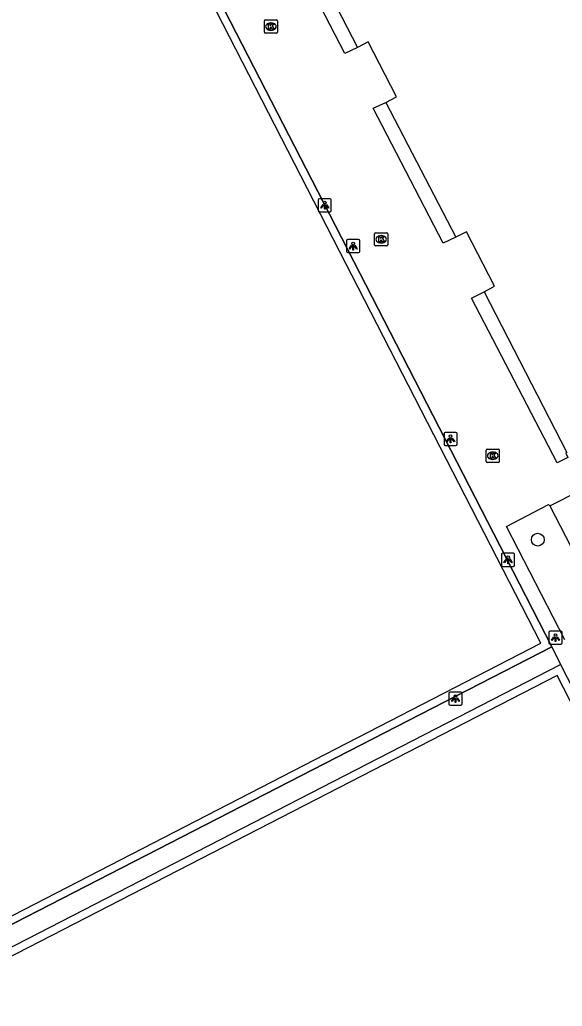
# Model space of a CAD drawing. Extents: x 158838 to 160074, y 386376 to 387776.
# Drawn here: x 159575.9 to 159617.1, y 387439.9 to 387514.8 of the extents above; entities that cross this region are included whole.
import ezdxf

# ---------------------------------------------------------------- set-up
doc = ezdxf.new("R2010")
doc.units = 0
for name, color, linetype in [('IMGEO_Boom', 7, 'Continuous'), ('IMGEO_Groenvoorziening', 7, 'Continuous'), ('IMGEO_Hek', 7, 'Continuous'), ('IMGEO_Kolk', 7, 'Continuous'), ('IMGEO_Lichtpunt', 7, 'Continuous'), ('IMGEO_Pand', 7, 'Continuous'), ('IMGEO_Rijbaan_lokaal_open', 7, 'Continuous'), ('IMGEO_Voetpad_open', 7, 'Continuous')]:
    doc.layers.add(name, color=color, linetype=linetype)

msp = doc.modelspace()

# ---------------------------------------------------------------- linework, layer by layer
at = {"layer": 'IMGEO_Boom'}
msp.add_circle((159615.28, 387475.291), 0.489, dxfattribs=at)
at = {"layer": 'IMGEO_Groenvoorziening'}
for points in [[(159598.772, 387500), (159570.543, 387554.916), (159518.951, 387528.406), (159533.555, 387500), (159563.94, 387440.9), (159615.515, 387467.428), (159598.772, 387500)], [(159616.748, 387464.989), (159565.185, 387438.483), (159610.17, 387350.984), (159661.731, 387377.497), (159616.748, 387464.989)]]:
    msp.add_lwpolyline(points, dxfattribs=at)
at = {"layer": 'IMGEO_Hek'}
for points in [[(159611.915, 387475.776), (159599.454, 387500), (159586.615, 387524.959)], [(159616.342, 387467.171), (159611.915, 387475.776)], [(159563.695, 387440.125), (159616.342, 387467.171)], [(159564.385, 387438.762), (159617.013, 387465.815)], [(159617.013, 387465.815), (159627.454, 387445.487)]]:
    msp.add_lwpolyline(points, dxfattribs=at)
at = {"layer": 'IMGEO_Kolk'}
for p, q in [((159594.579, 387514.746), (159595.431, 387514.746)), ((159594.504, 387513.82), (159594.504, 387514.672)), ((159594.992, 387514.526), (159595.017, 387514.526)), ((159595.505, 387514.672), (159595.505, 387513.82)), ((159595.431, 387513.746), (159594.579, 387513.746)), ((159595.015, 387513.966), (159594.99, 387513.966)), ((159602.883, 387497.67), (159602.883, 387498.522)), ((159602.958, 387498.596), (159603.81, 387498.596)), ((159603.371, 387498.376), (159603.396, 387498.376)), ((159603.884, 387498.522), (159603.884, 387497.67)), ((159603.81, 387497.596), (159602.958, 387497.596)), ((159603.394, 387497.816), (159603.369, 387497.816)), ((159611.358, 387481.238), (159611.358, 387482.09)), ((159611.433, 387482.164), (159612.285, 387482.164)), ((159611.846, 387481.944), (159611.871, 387481.944)), ((159612.359, 387482.09), (159612.359, 387481.238)), ((159612.285, 387481.164), (159611.433, 387481.164)), ((159611.869, 387481.384), (159611.844, 387481.384))]:
    msp.add_line(p, q, dxfattribs=at)
for points in [[(159594.579, 387514.746), (159595.431, 387514.746)], [(159594.504, 387513.82), (159594.504, 387514.672)], [(159594.825, 387514.446), (159594.948, 387514.446), (159594.948, 387514.295), (159595.078, 387514.446), (159595.242, 387514.446), (159595.096, 387514.295), (159595.249, 387514.046), (159595.097, 387514.046), (159595.012, 387514.21), (159594.948, 387514.143), (159594.948, 387514.046), (159594.825, 387514.046), (159594.825, 387514.446)], [(159595.505, 387514.672), (159595.505, 387513.82)], [(159595.431, 387513.746), (159594.579, 387513.746)], [(159602.883, 387497.67), (159602.883, 387498.522)], [(159602.958, 387498.596), (159603.81, 387498.596)], [(159603.204, 387498.296), (159603.327, 387498.296), (159603.327, 387498.145), (159603.457, 387498.296), (159603.621, 387498.296), (159603.475, 387498.145), (159603.628, 387497.896), (159603.476, 387497.896), (159603.391, 387498.06), (159603.327, 387497.993), (159603.327, 387497.896), (159603.204, 387497.896), (159603.204, 387498.296)], [(159603.884, 387498.522), (159603.884, 387497.67)], [(159603.81, 387497.596), (159602.958, 387497.596)], [(159611.358, 387481.238), (159611.358, 387482.09)], [(159611.433, 387482.164), (159612.285, 387482.164)], [(159611.679, 387481.864), (159611.802, 387481.864), (159611.802, 387481.713), (159611.932, 387481.864), (159612.096, 387481.864), (159611.95, 387481.713), (159612.103, 387481.464), (159611.951, 387481.464), (159611.866, 387481.628), (159611.802, 387481.561), (159611.802, 387481.464), (159611.679, 387481.464), (159611.679, 387481.864)], [(159612.359, 387482.09), (159612.359, 387481.238)], [(159612.285, 387481.164), (159611.433, 387481.164)]]:
    msp.add_lwpolyline(points, dxfattribs=at)
for centre, start, end in [((159594.581, 387514.67), 91.55205, 178.44795), ((159594.581, 387514.67), 91.55205, 178.44795), ((159595.429, 387514.67), 1.55205, 88.44795), ((159595.429, 387514.67), 1.55205, 88.44795), ((159594.581, 387513.822), 181.55205, 268.44795), ((159594.581, 387513.822), 181.55205, 268.44795), ((159595.429, 387513.822), 271.55205, 358.44795), ((159595.429, 387513.822), 271.55205, 358.44795), ((159602.96, 387498.52), 91.55205, 178.44795), ((159602.96, 387498.52), 91.55205, 178.44795), ((159603.808, 387498.52), 1.55205, 88.44795), ((159603.808, 387498.52), 1.55205, 88.44795), ((159602.96, 387497.672), 181.55205, 268.44795), ((159602.96, 387497.672), 181.55205, 268.44795), ((159603.808, 387497.672), 271.55205, 358.44795), ((159603.808, 387497.672), 271.55205, 358.44795), ((159611.435, 387482.088), 91.55205, 178.44795), ((159611.435, 387482.088), 91.55205, 178.44795), ((159612.283, 387482.088), 1.55205, 88.44795), ((159612.283, 387482.088), 1.55205, 88.44795), ((159611.435, 387481.24), 181.55205, 268.44795), ((159611.435, 387481.24), 181.55205, 268.44795), ((159612.283, 387481.24), 271.55205, 358.44795), ((159612.283, 387481.24), 271.55205, 358.44795)]:
    msp.add_arc(centre, 0.0765, start, end, dxfattribs=at)
for centre, major_axis, ratio, start_param, end_param in [((159594.991, 387514.246), (-0.387, 0.002), 0.722429, 4.712389, 7.853982), ((159595.016, 387514.246), (-0.39, 0.002), 0.717154, 1.570796, 4.712389), ((159603.37, 387498.096), (-0.387, 0.002), 0.722429, 4.712389, 7.853982), ((159603.395, 387498.096), (-0.39, 0.002), 0.717154, 1.570796, 4.712389), ((159611.845, 387481.664), (-0.387, 0.002), 0.722429, 4.712389, 7.853982), ((159611.87, 387481.664), (-0.39, 0.002), 0.717154, 1.570796, 4.712389)]:
    msp.add_ellipse(centre, major_axis=major_axis, ratio=ratio, start_param=start_param, end_param=end_param, dxfattribs=at)
at = {"layer": 'IMGEO_Lichtpunt'}
for p, q in [((159598.597, 387501.083), (159598.597, 387500.276)), ((159598.597, 387501.083), (159598.597, 387500.276)), ((159599.499, 387501.178), (159598.691, 387501.178)), ((159599.499, 387501.178), (159598.691, 387501.178)), ((159599.593, 387500.276), (159599.593, 387501.083)), ((159599.593, 387500.276), (159599.593, 387501.083)), ((159598.691, 387500.182), (159599.499, 387500.182)), ((159598.691, 387500.182), (159599.499, 387500.182)), ((159600.753, 387497.984), (159600.753, 387497.177)), ((159600.753, 387497.984), (159600.753, 387497.177)), ((159601.655, 387498.079), (159600.847, 387498.079)), ((159601.655, 387498.079), (159600.847, 387498.079)), ((159601.749, 387497.177), (159601.749, 387497.984)), ((159601.749, 387497.177), (159601.749, 387497.984)), ((159600.847, 387497.083), (159601.655, 387497.083)), ((159600.847, 387497.083), (159601.655, 387497.083)), ((159608.155, 387483.347), (159608.155, 387482.54)), ((159608.155, 387483.347), (159608.155, 387482.54)), ((159609.057, 387483.442), (159608.249, 387483.442)), ((159609.057, 387483.442), (159608.249, 387483.442)), ((159609.151, 387482.54), (159609.151, 387483.347)), ((159609.151, 387482.54), (159609.151, 387483.347)), ((159608.249, 387482.446), (159609.057, 387482.446)), ((159608.249, 387482.446), (159609.057, 387482.446)), ((159612.526, 387474.168), (159612.526, 387473.361)), ((159612.526, 387474.168), (159612.526, 387473.361)), ((159613.428, 387474.263), (159612.62, 387474.263)), ((159613.428, 387474.263), (159612.62, 387474.263)), ((159613.522, 387473.361), (159613.522, 387474.168)), ((159613.522, 387473.361), (159613.522, 387474.168)), ((159612.62, 387473.267), (159613.428, 387473.267)), ((159612.62, 387473.267), (159613.428, 387473.267)), ((159617.032, 387468.355), (159616.224, 387468.355)), ((159617.032, 387468.355), (159616.224, 387468.355)), ((159616.13, 387468.26), (159616.13, 387467.453)), ((159616.13, 387468.26), (159616.13, 387467.453)), ((159617.126, 387467.453), (159617.126, 387468.26)), ((159617.126, 387467.453), (159617.126, 387468.26)), ((159616.224, 387467.359), (159617.032, 387467.359)), ((159616.224, 387467.359), (159617.032, 387467.359)), ((159608.532, 387463.628), (159608.532, 387462.821)), ((159608.532, 387463.628), (159608.532, 387462.821)), ((159609.434, 387463.723), (159608.626, 387463.723)), ((159609.434, 387463.723), (159608.626, 387463.723)), ((159609.528, 387462.821), (159609.528, 387463.628)), ((159609.528, 387462.821), (159609.528, 387463.628)), ((159608.626, 387462.727), (159609.434, 387462.727)), ((159608.626, 387462.727), (159609.434, 387462.727))]:
    msp.add_line(p, q, dxfattribs=at)
for points in [[(159598.971, 387500.747), (159599.01, 387500.719), (159598.822, 387500.457), (159598.784, 387500.484), (159598.971, 387500.747)], [(159599.073, 387500.699), (159599.12, 387500.699), (159599.12, 387500.377), (159599.073, 387500.377), (159599.073, 387500.699)], [(159599.183, 387500.719), (159599.221, 387500.746), (159599.408, 387500.484), (159599.369, 387500.456), (159599.183, 387500.719)], [(159601.127, 387497.648), (159601.166, 387497.62), (159600.978, 387497.358), (159600.94, 387497.385), (159601.127, 387497.648)], [(159601.229, 387497.6), (159601.276, 387497.6), (159601.276, 387497.278), (159601.229, 387497.278), (159601.229, 387497.6)], [(159601.339, 387497.62), (159601.377, 387497.647), (159601.564, 387497.385), (159601.525, 387497.357), (159601.339, 387497.62)], [(159608.529, 387483.011), (159608.568, 387482.983), (159608.38, 387482.721), (159608.342, 387482.748), (159608.529, 387483.011)], [(159608.631, 387482.963), (159608.678, 387482.963), (159608.678, 387482.641), (159608.631, 387482.641), (159608.631, 387482.963)], [(159608.741, 387482.983), (159608.779, 387483.01), (159608.966, 387482.748), (159608.927, 387482.72), (159608.741, 387482.983)], [(159612.9, 387473.832), (159612.939, 387473.804), (159612.751, 387473.542), (159612.713, 387473.569), (159612.9, 387473.832)], [(159613.002, 387473.784), (159613.049, 387473.784), (159613.049, 387473.462), (159613.002, 387473.462), (159613.002, 387473.784)], [(159613.112, 387473.804), (159613.15, 387473.831), (159613.337, 387473.569), (159613.298, 387473.541), (159613.112, 387473.804)], [(159616.504, 387467.924), (159616.543, 387467.896), (159616.355, 387467.634), (159616.317, 387467.661), (159616.504, 387467.924)], [(159616.606, 387467.876), (159616.653, 387467.876), (159616.653, 387467.554), (159616.606, 387467.554), (159616.606, 387467.876)], [(159616.716, 387467.896), (159616.754, 387467.923), (159616.941, 387467.661), (159616.902, 387467.633), (159616.716, 387467.896)], [(159608.906, 387463.292), (159608.945, 387463.264), (159608.757, 387463.002), (159608.719, 387463.029), (159608.906, 387463.292)], [(159609.008, 387463.244), (159609.055, 387463.244), (159609.055, 387462.922), (159609.008, 387462.922), (159609.008, 387463.244)], [(159609.118, 387463.264), (159609.156, 387463.291), (159609.343, 387463.029), (159609.304, 387463.001), (159609.118, 387463.264)]]:
    msp.add_lwpolyline(points, dxfattribs=at)
for centre in [(159599.096, 387500.881), (159601.252, 387497.782), (159608.654, 387483.145), (159613.025, 387473.966), (159616.629, 387468.058), (159609.031, 387463.426)]:
    msp.add_circle(centre, 0.0994, dxfattribs=at)
for centre, start, end in [((159598.691, 387501.083), 90, 180), ((159598.691, 387501.083), 90, 180), ((159599.499, 387501.083), 0, 90), ((159599.499, 387501.083), 0, 90), ((159598.691, 387500.276), 180, 270), ((159598.691, 387500.276), 180, 270), ((159599.499, 387500.276), 270, 0), ((159599.499, 387500.276), 270, 360), ((159600.847, 387497.984), 90, 180), ((159600.847, 387497.984), 90, 180), ((159601.655, 387497.984), 0, 90), ((159601.655, 387497.984), 0, 90), ((159600.847, 387497.177), 180, 270), ((159600.847, 387497.177), 180, 270), ((159601.655, 387497.177), 270, 0), ((159601.655, 387497.177), 270, 360), ((159608.249, 387483.347), 90, 180), ((159608.249, 387483.347), 90, 180), ((159609.057, 387483.347), 0, 90), ((159609.057, 387483.347), 0, 90), ((159608.249, 387482.54), 180, 270), ((159608.249, 387482.54), 180, 270), ((159609.057, 387482.54), 270, 0), ((159609.057, 387482.54), 270, 360), ((159612.62, 387474.168), 90, 180), ((159612.62, 387474.168), 90, 180), ((159613.428, 387474.168), 0, 90), ((159613.428, 387474.168), 0, 90), ((159612.62, 387473.361), 180, 270), ((159612.62, 387473.361), 180, 270), ((159613.428, 387473.361), 270, 0), ((159613.428, 387473.361), 270, 360), ((159616.224, 387468.26), 90, 180), ((159616.224, 387468.26), 90, 180), ((159617.032, 387468.26), 0, 90), ((159617.032, 387468.26), 0, 90), ((159616.224, 387467.453), 180, 270), ((159616.224, 387467.453), 180, 270), ((159617.032, 387467.453), 270, 0), ((159617.032, 387467.453), 270, 360), ((159608.626, 387463.628), 90, 180), ((159608.626, 387463.628), 90, 180), ((159609.434, 387463.628), 0, 90), ((159609.434, 387463.628), 0, 90), ((159608.626, 387462.821), 180, 270), ((159608.626, 387462.821), 180, 270), ((159609.434, 387462.821), 270, 0), ((159609.434, 387462.821), 270, 360)]:
    msp.add_arc(centre, 0.0946, start, end, dxfattribs=at)
at = {"layer": 'IMGEO_Pand'}
for points in [[(159596.75, 387526.225), (159594.948, 387525.224), (159595.161, 387524.816), (159595.264, 387524.877), (159601.587, 387512.657)], [(159603.743, 387508.492), (159604.551, 387508.911), (159602.395, 387513.075), (159601.587, 387512.657)], [(159603.743, 387508.492), (159609.056, 387498.254)], [(159611.197, 387494.115), (159612.004, 387494.535), (159609.864, 387498.673), (159609.056, 387498.254)], [(159611.197, 387494.115), (159617.497, 387481.901), (159617.4, 387481.849), (159617.573, 387481.532)]]:
    msp.add_lwpolyline(points, dxfattribs=at)
at = {"layer": 'IMGEO_Rijbaan_lokaal_open'}
for points in [[(159616.194, 387477.858), (159620.902, 387480.245)], [(159616.194, 387477.858), (159620.57, 387469.387)]]:
    msp.add_lwpolyline(points, dxfattribs=at)
at = {"layer": 'IMGEO_Voetpad_open'}
for points in [[(159570.791, 387555.718), (159586.615, 387524.959), (159599.454, 387500), (159611.915, 387475.776), (159616.342, 387467.171)], [(159601.587, 387512.657), (159600.618, 387512.207), (159593.909, 387525.173)], [(159609.056, 387498.254), (159608.099, 387497.797), (159602.764, 387508.05), (159603.743, 387508.492)], [(159617.573, 387481.532), (159616.751, 387481.138), (159610.233, 387493.616), (159611.197, 387494.115)], [(159617.345, 387467.7), (159612.912, 387476.289), (159616.097, 387477.961), (159616.194, 387477.858)], [(159616.342, 387467.171), (159563.695, 387440.125)], [(159616.342, 387467.171), (159617.013, 387465.815)], [(159564.385, 387438.762), (159617.013, 387465.815)], [(159617.013, 387465.815), (159627.454, 387445.487), (159662.536, 387377.187)]]:
    msp.add_lwpolyline(points, dxfattribs=at)

doc.saveas('drawing.dxf')
